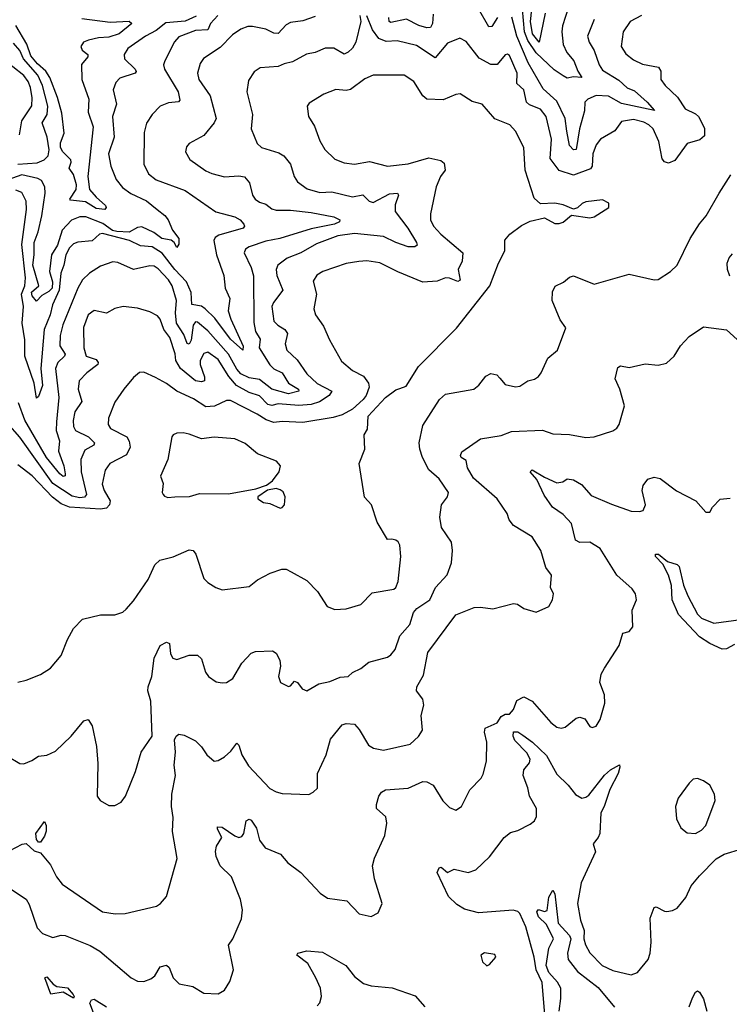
# Model space of a CAD drawing. Extents: x 1443846 to 1577407, y 839182 to 927291.
# Tile 272 of 535: x 1511734 to 1515169, y 852518 to 857284. Entities that reach past the tile are written whole.
import ezdxf

# ---------------------------------------------------------------- set-up
doc = ezdxf.new("R2010")
doc.units = 0

msp = doc.modelspace()

# ---------------------------------------------------------------- linework, layer by layer
at = {"layer": '0CON20XD'}
for points in [[(1514390.9, 857345), (1514361.4, 857255), (1514358.3, 857225), (1514365, 857164), (1514382.1, 857125), (1514416.6, 857085), (1514435.6, 857035.6), (1514455.8, 857005), (1514415, 857007.5), (1514385, 857000.9), (1514365, 857011.5), (1514321.4, 857041.4), (1514235, 857123.8), (1514193.6, 857183.6), (1514177.8, 857225), (1514167.8, 857335)], [(1512589.3, 857300.7), (1512535, 857276.6), (1512441.9, 857268.1), (1512395, 857231.1), (1512342.5, 857205), (1512257.5, 857145), (1512240.4, 857115), (1512241.3, 857095), (1512293.6, 857045), (1512297.3, 857032.7), (1512292.5, 857025), (1512219.3, 857000.7), (1512199.6, 856980.4), (1512187.5, 856945), (1512203.1, 856875), (1512183.5, 856815), (1512192.2, 856715), (1512163.5, 856635), (1512174.8, 856574.8), (1512201.2, 856511.2), (1512231.2, 856471.2), (1512272.8, 856442.8), (1512347.7, 856407.7), (1512399.4, 856365), (1512436.1, 856336.1), (1512452.5, 856315), (1512474.5, 856265), (1512504.5, 856225), (1512505, 856197.5), (1512495, 856181.2), (1512482.5, 856205), (1512467.3, 856217.3), (1512422.9, 856225), (1512384, 856254), (1512325, 856281.1), (1512305, 856278.1), (1512265, 856256.1), (1512205, 856259.1), (1512183.9, 856263.9), (1512136.8, 856296.8), (1512055, 856330.3), (1512025, 856330.4), (1511985, 856313.9), (1511939.7, 856265), (1511917.2, 856192.8), (1511887.9, 856145), (1511878.1, 856065), (1511893.4, 856015), (1511890.9, 855985), (1511875, 855968.1), (1511840.8, 855949.2), (1511815, 855921.9), (1511795, 855947.5), (1511791.4, 855965), (1511827.7, 855995), (1511797.6, 856095), (1511804.9, 856145), (1511804.5, 856205), (1511823.6, 856256.4), (1511842, 856335), (1511857.5, 856445), (1511855.7, 856475), (1511839.3, 856505), (1511822.7, 856515), (1511745, 856532.8), (1511625, 856491.4)], [(1513381.2, 857305), (1513386, 857275), (1513361.6, 857175), (1513345, 857145.5), (1513325, 857126.7), (1513305, 857117.7), (1513255, 857146.5), (1513213.7, 857146.3), (1513165, 857124.5), (1513122.9, 857117.1), (1513055, 857080), (1513015, 857071.1), (1512985, 857056.7), (1512898.9, 857051.1), (1512868.6, 857031.4), (1512841.1, 856988.9), (1512833.3, 856935), (1512861.4, 856825), (1512854.4, 856755), (1512884.2, 856685), (1512905, 856665.7), (1512988.9, 856638.9), (1513012.5, 856625), (1513044.4, 856585), (1513062.2, 856525), (1513079.4, 856499.4), (1513126, 856466), (1513186.7, 856446.7), (1513245, 856450.8), (1513345, 856426), (1513395, 856436.4), (1513426.3, 856406.3), (1513445, 856398.5), (1513525, 856441.3), (1513563.3, 856445), (1513568.1, 856435), (1513551.7, 856388.3), (1513551.9, 856355), (1513612.5, 856275), (1513655.5, 856205), (1513657.8, 856192.2), (1513646.3, 856183.7), (1513615, 856184.8), (1513555, 856204.8), (1513495, 856233.8), (1513355, 856249.6), (1513275, 856237.8), (1513170.9, 856199.1), (1513095, 856155.3), (1513029.6, 856130.4), (1512983.8, 856096.2), (1512976.6, 856075), (1512978.6, 856045), (1513008.2, 855975), (1512962.3, 855915), (1512954.7, 855895.3), (1512963.8, 855825), (1512983.5, 855805), (1513017.5, 855785), (1513030, 855765), (1513018.8, 855715), (1513028.2, 855685), (1513077.8, 855637.8), (1513125, 855568.9), (1513175, 855523.6), (1513245.6, 855485), (1513232.7, 855465), (1513185.3, 855434.7), (1513145, 855421), (1513085.9, 855415.9), (1512985, 855425.2), (1512955, 855416.8), (1512935, 855420.9), (1512895, 855463.6), (1512845, 855479.3), (1512783.4, 855513.4), (1512746.3, 855556.3), (1512695, 855639.5), (1512645, 855673.8), (1512625, 855668.9), (1512607.6, 855635), (1512607.7, 855615), (1512628.8, 855555), (1512628.9, 855535), (1512615, 855530.8), (1512585, 855535.2), (1512512.1, 855595), (1512490.2, 855635), (1512486.8, 855666.8), (1512461.2, 855745), (1512432.8, 855785), (1512414.6, 855834.6), (1512400.7, 855850.7), (1512365, 855869.4), (1512305, 855887.8), (1512235, 855896), (1512194.1, 855885.9), (1512155, 855864), (1512095, 855875.6), (1512065, 855855.8), (1512043.4, 855793.4), (1512044.2, 855695), (1512055.6, 855655), (1512105, 855639.1), (1512113.8, 855625), (1512112.5, 855615), (1512058.9, 855575), (1512022.7, 855535), (1512017.7, 855495), (1512035.3, 855435), (1512001.8, 855385), (1511993, 855343), (1511995.3, 855315), (1512005.2, 855295.2), (1512067.3, 855265), (1512097.1, 855235), (1512092.9, 855225), (1512050.1, 855199.9), (1512030, 855155), (1512031.6, 855095), (1512057.3, 854985), (1512048.1, 854971.9), (1512025, 854969.1), (1511988.2, 854978.2), (1511895, 855038.9), (1511735, 855262.7), (1511675, 855330.7)], [(1512693, 857305), (1512658.1, 857265), (1512645, 857234.2), (1512585, 857231.1), (1512505, 857201.3), (1512483.2, 857176.8), (1512436.4, 857085), (1512430.8, 857065), (1512434.8, 857044.8), (1512500.8, 856935), (1512508.9, 856895), (1512503.2, 856886.8), (1512455, 856881.4), (1512415, 856866), (1512375.5, 856825), (1512347.6, 856782.4), (1512337.4, 856737.4), (1512335.7, 856584.3), (1512358, 856538), (1512395, 856508.2), (1512535, 856457.5), (1512684.3, 856354.3), (1512775, 856330.3), (1512801.5, 856315), (1512820, 856295), (1512822.9, 856285), (1512815.4, 856274.6), (1512699, 856241), (1512680.7, 856229.3), (1512674.6, 856215.4), (1512686.2, 856145), (1512722.1, 856045), (1512729.2, 855985), (1512752.3, 855935), (1512744.2, 855875), (1512756.2, 855835), (1512816.2, 855703.8), (1512815, 855684.6), (1512755, 855737.6), (1512678.4, 855838.4), (1512632.5, 855885), (1512615, 855896.7), (1512567.1, 855905), (1512565, 855964.2), (1512541.6, 856015), (1512484.5, 856075), (1512424.2, 856154.2), (1512375, 856184.4), (1512319.5, 856189.5), (1512265.1, 856215.1), (1512135, 856248.4), (1512120, 856245), (1512085, 856214.1), (1512015, 856207.5), (1511995, 856198.5), (1511975, 856179.5), (1511957.9, 856145), (1511948.7, 856095), (1511933.2, 856056.8), (1511925.3, 855974.7), (1511893.2, 855903.2), (1511881.2, 855855), (1511852.2, 855785), (1511836.6, 855595), (1511845, 855512.5), (1511825, 855460), (1511815, 855452), (1511804.6, 855525), (1511758.4, 855655), (1511759, 855735), (1511746.7, 855815), (1511753.4, 855895), (1511742.5, 855955), (1511759.4, 855995), (1511762.8, 856035), (1511743.9, 856195), (1511767.1, 856365), (1511765.3, 856405), (1511745, 856446.9), (1511715, 856458.4)], [(1513165, 857299.1), (1513105, 857278.5), (1513045, 857271.2), (1513025, 857259.6), (1512985, 857216.8), (1512965, 857219.6), (1512925, 857238.8), (1512861.7, 857251.7), (1512839.3, 857250.7), (1512805, 857237.5), (1512765, 857211.5), (1512705, 857150), (1512624.6, 857095.4), (1512608.3, 857071.7), (1512595.7, 857025.7), (1512601.9, 856995), (1512656.4, 856915), (1512685.4, 856805), (1512675.6, 856785), (1512625, 856724), (1512555, 856684), (1512541.3, 856668.7), (1512536.1, 856643.9), (1512557.4, 856607.4), (1512635, 856551.8), (1512665, 856539.1), (1512725, 856523.1), (1512795, 856528.4), (1512822.7, 856522.7), (1512846.2, 856495), (1512861.1, 856435), (1512874.3, 856415), (1512895, 856400.6), (1512925, 856391.1), (1512955, 856368.4), (1512975, 856362.4), (1513045, 856362.1), (1513145, 856351.1), (1513255, 856329.6), (1513284.2, 856315), (1513282.5, 856305), (1513258, 856295), (1513145, 856271.1), (1512993.5, 856225), (1512925, 856212.2), (1512844.3, 856185), (1512826.7, 856173.3), (1512821.5, 856155), (1512854.5, 856084.5), (1512866.4, 856043.6), (1512867.8, 855817.8), (1512875.2, 855775), (1512897.7, 855737.7), (1512894.1, 855695), (1512945, 855612.5), (1512965, 855593.4), (1513005.1, 855575.1), (1513034.9, 855524.9), (1513084.5, 855495), (1513085.6, 855485), (1513035, 855472.2), (1512955.6, 855495), (1512895, 855542), (1512845, 855550.5), (1512805, 855570.2), (1512785, 855592.8), (1512744.5, 855665), (1512645, 855778.1), (1512595, 855819.6), (1512585, 855820.9), (1512574.4, 855805.6), (1512565, 855733.1), (1512555, 855713.3), (1512545, 855717.1), (1512529.3, 855759.3), (1512492.8, 855815), (1512488.5, 855865), (1512493, 855925), (1512472.5, 855995), (1512455, 856025.3), (1512405, 856077.5), (1512385, 856090.4), (1512365, 856092.9), (1512285, 856074.6), (1512209.1, 856109.1), (1512185, 856112.5), (1512125, 856090.4), (1512072.6, 856057.4), (1512039.1, 856025), (1512015.3, 855985), (1511943, 855807), (1511929.8, 855755), (1511928.3, 855705), (1511953.9, 855665), (1511951.8, 855655), (1511919.2, 855625), (1511908.1, 855595), (1511923.3, 855455), (1511912.2, 855337.8), (1511910.9, 855295), (1511926.8, 855245), (1511921.7, 855195), (1511948.4, 855125), (1511954.6, 855085.4), (1511953.6, 855076.4), (1511945, 855073.3), (1511927.9, 855085), (1511863.8, 855165), (1511759.1, 855345), (1511728.8, 855428.8)], [(1514745, 857304.5), (1514688.9, 857275), (1514655.4, 857225), (1514645.4, 857155), (1514668.1, 857118.1), (1514705, 857090), (1514748.8, 857068.8), (1514827.1, 857055), (1514837.5, 857035), (1514838.6, 856995), (1514859.4, 856965), (1514919, 856909), (1514955, 856851.8), (1515005, 856828.5), (1515020.5, 856815), (1515049.2, 856759.2), (1515048.8, 856721.2), (1515027.2, 856702.8), (1514965, 856685.5), (1514905, 856601.9), (1514875, 856590), (1514855, 856595.8), (1514845, 856610), (1514828.7, 856695), (1514800, 856755), (1514780, 856775), (1514755, 856788), (1514705, 856800.8), (1514648.2, 856791.8), (1514615, 856745.7), (1514546, 856705), (1514525, 856678), (1514509.2, 856635), (1514505.9, 856575), (1514498, 856562), (1514415, 856531.5), (1514345, 856554), (1514302.8, 856612.8), (1514308.9, 856705), (1514282.4, 856815), (1514255, 856851.1), (1514202.5, 856872.5), (1514187.8, 856885), (1514174.5, 856944.5), (1514141.1, 856975), (1514142.2, 857025), (1514105, 857111.4), (1514095, 857117.1), (1514085, 857114.3), (1514045, 857067.5), (1514015, 857067.3), (1513957.7, 857097.7), (1513895, 857178.1), (1513865, 857194.4), (1513805, 857169.6), (1513745, 857098.6), (1513655, 857158.4), (1513561.1, 857181.1), (1513508, 857178), (1513472.6, 857192.6), (1513441.5, 857235), (1513415, 857302.5)], [(1513735, 857310), (1513732.5, 857265), (1513723.1, 857246.9), (1513705, 857245.2), (1513666, 857256), (1513607.1, 857287.1), (1513531, 857271), (1513523.4, 857275), (1513521.6, 857295)], [(1514047.3, 857295), (1514019.4, 857250.6), (1514005, 857248.9), (1513955, 857337.1)], [(1514514.5, 857285), (1514482.9, 857205), (1514490.7, 857175), (1514515.5, 857135.5), (1514540, 857065), (1514555, 857039.6), (1514635, 856991.1), (1514675, 856954.1), (1514709.9, 856939.9), (1514772.2, 856885), (1514806.7, 856845), (1514647.7, 856877.7), (1514585, 856914.6), (1514525, 856917), (1514485, 856899.4), (1514470.7, 856885), (1514467.7, 856842.3), (1514444.5, 856755), (1514427.8, 856655), (1514415, 856653.5), (1514395.9, 856675), (1514383.5, 856745), (1514374.1, 856805), (1514335, 856889.2), (1514269, 856949), (1514196.1, 857075), (1514140.7, 857205), (1514116.4, 857296.4)], [(1514278.6, 857315), (1514248.8, 857175), (1514216, 857215), (1514206.9, 857275), (1514213.7, 857335)], [(1512035, 857289.1), (1512171.7, 857271.7), (1512265, 857276.4), (1512277.8, 857265), (1512215, 857215.3), (1512165, 857199.5), (1512115, 857196.1), (1512067.8, 857185), (1512043.6, 857175), (1512029.6, 857155), (1512036.8, 857136.8), (1512064.4, 857115), (1512064.5, 857105), (1512033.4, 857066.6), (1512034.3, 856995), (1512069.1, 856899.1), (1512065.8, 856835.8), (1512089.7, 856765), (1512064.6, 856524.6), (1512071.5, 856461.5), (1512104.1, 856424.1), (1512150, 856385), (1512152.5, 856375), (1512146.2, 856365), (1512105, 856370.5), (1512052.9, 856402.9), (1511980, 856410), (1511977.1, 856415), (1512008.2, 856461.8), (1512009, 856485), (1511995, 856534.4), (1511973.5, 856565), (1511984.2, 856595), (1511981.7, 856605), (1511943.8, 856643.8), (1511932.1, 856665), (1511931.6, 856688.4), (1511949.4, 856735), (1511938.1, 856831.9), (1511917.6, 856907.6), (1511879.9, 857005), (1511860.7, 857035), (1511820.4, 857070.4), (1511788.9, 857108.9), (1511768.5, 857165), (1511715.6, 857255.6)], [(1511725.6, 856584.4), (1511818.1, 856591.9), (1511853.5, 856605), (1511872.7, 856625), (1511876.7, 856653.3), (1511866.9, 856715), (1511843.5, 856785), (1511867.7, 856825), (1511871.1, 856865), (1511844.6, 856965), (1511822.5, 857015), (1511751.9, 857095), (1511735, 857135.3), (1511705, 857170.3)], [(1511733.9, 856726.1), (1511744.8, 856795.2), (1511793.7, 856866.3), (1511794.8, 856905), (1511786.1, 856955), (1511774.6, 856984.6), (1511753.9, 857013.9), (1511648, 857098)], [(1513575, 855498.2), (1513605, 855509.2), (1513664.6, 855605.4), (1513849.5, 855790.5), (1514010.8, 855995), (1514052, 856105), (1514082.5, 856165), (1514082.7, 856217.3), (1514106.2, 856245), (1514162.8, 856287.2), (1514205, 856309.2), (1514275, 856324.4), (1514325, 856297.1), (1514345, 856296.9), (1514365, 856304.2), (1514405, 856337.5), (1514494.4, 856324.4), (1514515, 856328.9), (1514585.8, 856375), (1514585.8, 856395.8), (1514555, 856411.9), (1514475, 856402.5), (1514456.7, 856395), (1514435, 856373.3), (1514415, 856367.5), (1514365, 856388), (1514325, 856396.2), (1514255, 856392), (1514225, 856420), (1514181.5, 856555), (1514175.5, 856665), (1514134.3, 856745), (1514107.5, 856775), (1514035, 856804.4), (1513973.8, 856875), (1513925, 856888.6), (1513865.8, 856925.8), (1513845, 856922.5), (1513785, 856895.5), (1513705, 856899.5), (1513685, 856915.7), (1513642.5, 856985), (1513596.1, 857016.1), (1513444.6, 857015.4), (1513405, 856997.5), (1513335, 856946.5), (1513315, 856940.9), (1513264.5, 856945.5), (1513206.3, 856923.7), (1513135, 856880), (1513126.2, 856865), (1513132.5, 856815), (1513161.7, 856768.3), (1513187.4, 856697.4), (1513211.4, 856655), (1513259.3, 856609.3), (1513305, 856591.1), (1513355, 856584.4), (1513427.4, 856597.4), (1513515, 856575.5), (1513615, 856586), (1513715, 856614.7), (1513772.4, 856602.4), (1513789.6, 856589.6), (1513794.5, 856555), (1513772.1, 856525), (1513750.8, 856475), (1513722.9, 856345), (1513723.1, 856315), (1513736.9, 856285), (1513772.2, 856245), (1513879.2, 856155), (1513875.6, 856115), (1513857.5, 856075), (1513866.4, 856023.6), (1513855, 856016.4), (1513815, 856032.9), (1513796.1, 856033.9), (1513755, 856017.5), (1513685, 856013.1), (1513565, 856063.5), (1513476.9, 856106.9), (1513415, 856116.2), (1513376.3, 856113.7), (1513315, 856103.5), (1513201.2, 856065), (1513173.1, 856046.9), (1513155, 856017.5), (1513171.8, 855955), (1513158.5, 855885), (1513165.5, 855855), (1513205, 855800.8), (1513233.9, 855733.9), (1513291.7, 855631.7), (1513346, 855585), (1513398.3, 855558.3), (1513422.2, 855525), (1513425.5, 855504.5), (1513412.2, 855465), (1513397.5, 855445), (1513345, 855398.8), (1513295, 855371.2), (1513251.2, 855358.8), (1513105.2, 855334.8), (1513005, 855339.5), (1512965, 855333.6), (1512926.9, 855346.9), (1512884.1, 855374.1), (1512755, 855440), (1512735, 855440.4), (1512677.5, 855412.5), (1512635, 855410.7), (1512575, 855448.7), (1512495, 855485.4), (1512445, 855522.9), (1512392.2, 855552.2), (1512335, 855577.1), (1512315, 855576), (1512285, 855552), (1512237.8, 855495), (1512195, 855432), (1512163.9, 855355), (1512163.1, 855325), (1512173.5, 855305), (1512252.3, 855265), (1512264, 855244), (1512269.2, 855215), (1512252, 855178), (1512170.6, 855135), (1512147.3, 855102.7), (1512134.1, 855035), (1512142.9, 855005), (1512171.9, 854955), (1512169.6, 854935), (1512155, 854920), (1512125.2, 854914.8), (1511975, 854924.2), (1511935, 854940.5), (1511892.3, 854972.3), (1511795, 855075.9), (1511725, 855129.4)], [(1511675, 853719.2), (1511735, 853684), (1511755, 853682), (1511792.7, 853697.3), (1511825, 853719.2), (1511865, 853724.2), (1511907.3, 853742.7), (1511984, 853815), (1512045, 853890), (1512065, 853896.7), (1512084.3, 853865), (1512105.6, 853765), (1512113.2, 853683.2), (1512110, 853525), (1512124.4, 853504.4), (1512165, 853480), (1512195, 853480), (1512225, 853496), (1512245.8, 853525), (1512295.5, 853644.5), (1512322, 853738), (1512375.6, 853815), (1512368.5, 853985), (1512354.7, 854034.7), (1512355.5, 854055), (1512374.1, 854105), (1512385, 854193.8), (1512415, 854253.8), (1512445, 854271.2), (1512460, 854265), (1512463.9, 854213.9), (1512475, 854193.3), (1512495, 854186.7), (1512555, 854207.5), (1512595, 854208), (1512615, 854190), (1512634.4, 854125), (1512647.5, 854105), (1512685, 854079.2), (1512715, 854074), (1512735, 854076.2), (1512765.5, 854094.5), (1512810.2, 854169.8), (1512855, 854217.1), (1512875, 854226), (1512958.3, 854228.3), (1512975, 854218), (1512993.5, 854183.5), (1512996.7, 854155), (1512987.5, 854105), (1512996.7, 854075), (1513035, 854056.2), (1513045, 854058.8), (1513065, 854082), (1513079.2, 854075), (1513102, 854045), (1513125, 854034.4), (1513181.8, 854068.2), (1513235, 854079.7), (1513285, 854101), (1513323.8, 854105), (1513345, 854124.3), (1513386.2, 854143.8), (1513425, 854173.3), (1513515, 854197.8), (1513530.8, 854209.2), (1513552.1, 854235), (1513575, 854300.6), (1513623.4, 854356.6), (1513640, 854415), (1513656, 854434), (1513720, 854475), (1513747.5, 854535), (1513803.2, 854596.8), (1513824.3, 854655), (1513828.6, 854715), (1513824.2, 854755), (1513776.2, 854825), (1513767.5, 854875), (1513775.8, 854935), (1513805.5, 854974.5), (1513810.8, 854995), (1513765, 855060.8), (1513714.4, 855105), (1513684.6, 855164.6), (1513670.6, 855205), (1513667.8, 855235), (1513685, 855318.8), (1513766.7, 855445), (1513795, 855470.6), (1513933.3, 855495), (1513957.5, 855515), (1513991.3, 855558.7), (1514015, 855572), (1514043.3, 855565), (1514058.9, 855548.9), (1514085, 855518.8), (1514135, 855506.2), (1514155, 855510), (1514194.4, 855535.6), (1514225.6, 855544.4), (1514245, 855556.2), (1514258.8, 855575), (1514291.2, 855645), (1514337.5, 855685), (1514377.3, 855792.7), (1514350.7, 855830.7), (1514312.5, 855925), (1514313.4, 855966.6), (1514325.8, 855994.2), (1514367, 856013), (1514395, 856038), (1514415, 856044.2), (1514515, 856004.4), (1514685, 856051.5), (1514805, 856024.3), (1514825, 856025.8), (1514885, 856065.8), (1514917.1, 856095), (1514980.6, 856225), (1515024.6, 856295.4), (1515057.1, 856335), (1515120, 856445), (1515176.8, 856533.2)], [(1515172.7, 856042.7), (1515160.5, 856075), (1515158.9, 856105), (1515168, 856132), (1515185, 856150)], [(1511685, 853260), (1511746.9, 853293.1), (1511765, 853296.5), (1511805, 853260), (1511835, 853251.2), (1511883.2, 853193.2), (1511912, 853135), (1511939.1, 853099.1), (1512135, 852965.8), (1512195.8, 852955.8), (1512245, 852956.9), (1512396.6, 852993.4), (1512416, 853005), (1512445, 853040), (1512495.8, 853224.2), (1512473.4, 853353.4), (1512477.4, 853422.6), (1512469.2, 853475), (1512470.7, 853535), (1512487.7, 853625), (1512482.7, 853675), (1512488.2, 853738.2), (1512482.9, 853797.1), (1512491.1, 853815), (1512505, 853824.6), (1512530.9, 853820.9), (1512585, 853793.5), (1512614.1, 853764.1), (1512640, 853725), (1512675, 853694), (1512695, 853697.5), (1512725.8, 853715), (1512756.9, 853743.1), (1512785, 853781.2), (1512795, 853772.5), (1512809.5, 853725), (1512841.5, 853671.5), (1512945, 853563.1), (1512975, 853545.6), (1513005, 853537.5), (1513133.6, 853533.6), (1513155, 853543.8), (1513175.6, 853564.4), (1513175.8, 853635), (1513218.5, 853725), (1513238.5, 853801.5), (1513295, 853871.2), (1513315, 853877.5), (1513355, 853873.8), (1513377.6, 853847.6), (1513422.4, 853772.4), (1513446.8, 853756.8), (1513495, 853747.5), (1513625, 853776.7), (1513665, 853814), (1513684.3, 853845), (1513678.1, 853915), (1513690, 853965), (1513685.6, 853995), (1513654.6, 854034.6), (1513656.5, 854055), (1513689.4, 854110.6), (1513710.1, 854219.9), (1513845, 854403.5), (1513935, 854438.5), (1513965, 854440.8), (1514025, 854432.2), (1514125, 854457.1), (1514144.2, 854454.2), (1514175, 854434), (1514235, 854416), (1514295, 854444), (1514314, 854475), (1514318, 854505), (1514304.2, 854535.8), (1514308.8, 854595), (1514281.8, 854631.8), (1514256.5, 854715), (1514215, 854780.5), (1514124.5, 854835), (1514103.6, 854863.6), (1514094, 854894), (1514045.3, 854965.3), (1513930.5, 855065), (1513902.5, 855115), (1513895, 855150), (1513871.5, 855165), (1513867.5, 855175), (1513875, 855191.4), (1513965, 855254.4), (1514065, 855270.9), (1514115, 855290), (1514265, 855297.3), (1514315, 855279.2), (1514395.6, 855275.6), (1514475, 855260.8), (1514515, 855264), (1514605, 855293.8), (1514625, 855306.7), (1514636, 855325), (1514661.9, 855415), (1514640, 855495), (1514617.5, 855545), (1514629.5, 855600.5), (1514642, 855608), (1514685, 855600), (1514762.3, 855617.7), (1514825, 855611.9), (1514865, 855621.2), (1514902.5, 855655), (1514933.3, 855705), (1514975, 855750), (1515045, 855796.7), (1515155, 855783.3), (1515225, 855720)], [(1511725, 854077.5), (1511765, 854086.2), (1511835.6, 854114.4), (1511883.8, 854145), (1511934.4, 854205.6), (1511966.1, 854283.9), (1511995, 854336.2), (1512037.7, 854382.3), (1512125, 854403.8), (1512195, 854403.3), (1512233.9, 854416.1), (1512250.3, 854429.7), (1512285, 854470), (1512356, 854574), (1512388.1, 854645), (1512413.1, 854666.9), (1512476.7, 854683.3), (1512555, 854716.9), (1512574.2, 854714.2), (1512586.6, 854696.6), (1512625, 854578.8), (1512645, 854558.8), (1512683.3, 854535), (1512715, 854524), (1512845, 854540), (1512885, 854572.5), (1512946.2, 854605), (1513003.9, 854623.9), (1513025, 854624.2), (1513048.3, 854611.7), (1513125, 854569.2), (1513176.2, 854516.2), (1513223.1, 854443.1), (1513259.2, 854429.2), (1513315, 854431.6), (1513385, 854453.5), (1513441.2, 854508.8), (1513545, 854527.3), (1513555.3, 854535), (1513566.2, 854565), (1513579.5, 854685), (1513575, 854740), (1513566.9, 854756.9), (1513555, 854764), (1513535, 854770), (1513515, 854767.5), (1513465, 854851.2), (1513436.5, 854935), (1513402.6, 854972.6), (1513377.5, 855135), (1513404.4, 855205.6), (1513401.4, 855275), (1513418.7, 855301.3), (1513420.8, 855365), (1513505, 855454.5), (1513555, 855492.7), (1513575, 855498.2)], [(1512451.7, 854971.7), (1512485, 854974), (1512556.4, 854976.4), (1512605, 854990), (1512745, 854988.2), (1512877.8, 855012.2), (1512928.7, 855031.3), (1512957.8, 855052.2), (1512990.6, 855095), (1512997.5, 855125), (1512977.3, 855147.3), (1512885, 855183.1), (1512825, 855233.1), (1512775, 855254.5), (1512675, 855263.6), (1512615, 855254.3), (1512555, 855277.8), (1512525, 855284.3), (1512495, 855282.5), (1512476.7, 855275), (1512470, 855265), (1512450.8, 855155), (1512416, 855075), (1512428.8, 855038.8), (1512424.4, 854995), (1512428.8, 854985), (1512435, 854976.7), (1512451.7, 854971.7)], [(1513685, 853595.7), (1513705, 853594.4), (1513735, 853578.6), (1513782.4, 853502.4), (1513815, 853470), (1513845, 853458), (1513873.3, 853475), (1513913.8, 853556.2), (1513967.5, 853612.5), (1513978, 853632), (1513993.3, 853695), (1513995.9, 853785.9), (1513984.6, 853835), (1513987.5, 853855), (1514045, 853880), (1514065, 853911.2), (1514085, 853922), (1514105, 853922.5), (1514125, 853944.2), (1514141.2, 853988.8), (1514175, 854005.8), (1514215, 853985.8), (1514305, 853881.4), (1514335, 853858.6), (1514355, 853854.3), (1514375, 853859.2), (1514427.9, 853902.1), (1514445, 853907.5), (1514469.3, 853899.3), (1514495, 853862), (1514505, 853858), (1514525, 853864.3), (1514545, 853896.2), (1514567.3, 853975), (1514565.4, 854015), (1514542.5, 854075), (1514548.9, 854115), (1514565.6, 854145), (1514635.8, 854255), (1514653.3, 854315), (1514685, 854322.5), (1514702.5, 854345), (1514698.6, 854425), (1514720, 854475), (1514715.6, 854505), (1514699.1, 854529.1), (1514625.3, 854595.3), (1514544.7, 854724.7), (1514495, 854755.5), (1514445, 854753.6), (1514424.6, 854764.6), (1514405.7, 854845), (1514365, 854889.4), (1514314, 854924), (1514272.6, 854982.6), (1514237.4, 855057.4), (1514204.6, 855095.4), (1514215.8, 855105), (1514275, 855068.9), (1514335, 855042), (1514363.9, 855046.1), (1514385, 855061.2), (1514415, 855057.1), (1514454.5, 855034.5), (1514500.8, 854980.8), (1514599.2, 854939.2), (1514695, 854904.2), (1514735, 854902.5), (1514752.1, 854907.9), (1514763.3, 854935), (1514746.9, 855005), (1514751.7, 855028.3), (1514775, 855060), (1514805, 855070), (1514835, 855063.3), (1514913, 855003), (1515007.5, 854955), (1515055, 854900), (1515075, 854900), (1515087.5, 854925), (1515125, 854962.5), (1515173, 854967)], [(1512995, 854920), (1513005, 854922.5), (1513016.7, 854935), (1513020, 854975), (1513009.1, 854999.1), (1512995, 855008.8), (1512975, 855014), (1512934, 855006), (1512887.5, 854975), (1512887.5, 854965), (1512915, 854946.7), (1512945, 854941.2), (1512995, 854920)], [(1515195, 854258.9), (1515155, 854238.2), (1515135, 854237.6), (1515075, 854264), (1515025, 854296.7), (1514924.2, 854405), (1514892.7, 854475), (1514889, 854545), (1514874.5, 854595), (1514848.3, 854648.3), (1514812.7, 854685), (1514812.6, 854697.4), (1514826.9, 854696.9), (1514870.8, 854660.8), (1514916.2, 854646.2), (1514926.2, 854636.2), (1514947.1, 854547.1), (1514968.1, 854495), (1515015, 854406.9), (1515035, 854386.7), (1515095, 854362.2), (1515225, 854379.7)], [(1514276.9, 852466.9), (1514263.3, 852623.3), (1514234.2, 852685), (1514225.2, 852745), (1514185, 852892.5), (1514155, 852957.3), (1514145, 852966.8), (1514123.1, 852973.1), (1513955, 852960.4), (1513887.4, 852977.4), (1513850.5, 853000.5), (1513809.6, 853039.6), (1513755.6, 853155), (1513765, 853178.8), (1513775, 853181.2), (1513805, 853156.2), (1513838, 853172), (1513905, 853155.8), (1513942.1, 853167.9), (1514008.8, 853231.2), (1514078.8, 853325), (1514110.7, 853349.3), (1514145, 853358.9), (1514205, 853390), (1514225.6, 853405), (1514236.7, 853426.7), (1514235.5, 853465), (1514202.5, 853525), (1514194.2, 853565), (1514171.1, 853625), (1514175, 853653.3), (1514202.7, 853687.3), (1514205.7, 853705), (1514189.4, 853735), (1514130.8, 853795), (1514122.4, 853815), (1514125, 853836.5), (1514145, 853836.6), (1514170.3, 853820.3), (1514216.5, 853786.5), (1514285, 853721.5), (1514335, 853631.8), (1514389.1, 853579.1), (1514425, 853534), (1514455, 853516), (1514475, 853520), (1514489.3, 853530.7), (1514565, 853626.2), (1514595, 853653.3), (1514637.5, 853677.5), (1514640, 853665), (1514632, 853635), (1514591.8, 853558.2), (1514564.3, 853475), (1514548.1, 853445), (1514542, 853345), (1514535, 853325.7), (1514511.1, 853295), (1514521.1, 853255), (1514490.8, 853189.2), (1514451.5, 853105), (1514433.9, 853006.1), (1514448.8, 852925), (1514467.1, 852875), (1514465.4, 852835), (1514473.2, 852805), (1514495, 852767.5), (1514554.5, 852705), (1514605, 852681.8), (1514695, 852660.8), (1514725, 852671.2), (1514776.2, 852735), (1514785.8, 852765), (1514790.9, 852819.1), (1514786.7, 852935), (1514805, 852986.2), (1514815, 852990), (1514855, 852968), (1514867.3, 852967.3), (1514895, 852971.4), (1514917.6, 852982.4), (1514958.5, 853035), (1514985, 853090.6), (1515025, 853140), (1515105, 853221.5), (1515144.8, 853245.2), (1515230, 853270)], [(1511669.9, 853089.9), (1511765, 853026.2), (1511780.9, 853000.9), (1511818.3, 852888.3), (1511845, 852860), (1511895, 852840.6), (1511935, 852852.9), (1511955, 852850), (1512075, 852801.5), (1512121.9, 852775), (1512274, 852645), (1512305, 852629.5), (1512335, 852628.2), (1512369.6, 852640.4), (1512388.1, 852655), (1512415, 852698.6), (1512445, 852706.9), (1512458.6, 852695), (1512476.9, 852645), (1512506.4, 852616.4), (1512573.2, 852603.2), (1512625, 852570.8), (1512695, 852568.8), (1512725, 852586.2), (1512751.7, 852628.3), (1512768.8, 852685), (1512745.8, 852804.2), (1512765.8, 852835), (1512807.9, 852932.1), (1512813.5, 852975), (1512802.8, 853025), (1512760, 853135), (1512705, 853188.6), (1512685, 853233.3), (1512682.1, 853257.9), (1512687.3, 853282.7), (1512712, 853325), (1512691.9, 853365), (1512692.6, 853377.4), (1512715, 853374.4), (1512776.4, 853333.6), (1512795, 853325.7), (1512809.5, 853330.5), (1512818.5, 853345), (1512830.4, 853405), (1512845, 853413.6), (1512855, 853409.5), (1512880.3, 853370.3), (1512895, 853312.9), (1512921.8, 853275), (1512997.1, 853245), (1513033, 853203), (1513096, 853155), (1513188.8, 853055), (1513225, 853030.8), (1513317.7, 853017.7), (1513377.5, 852955), (1513435, 852943.3), (1513469.5, 852960.5), (1513488.8, 853005), (1513452.2, 853125), (1513442.7, 853187.3), (1513451.4, 853225), (1513501.4, 853335), (1513512, 853395), (1513506.2, 853425), (1513462, 853465), (1513461.2, 853485), (1513472, 853525), (1513486.2, 853545), (1513504.6, 853555.4), (1513615, 853563.6), (1513685, 853595.7)], [(1515005, 853344.3), (1515035, 853360.8), (1515056.4, 853383.6), (1515100.8, 853505), (1515097.1, 853535), (1515075, 853578.8), (1515045, 853600), (1515015, 853611.2), (1514995, 853606.7), (1514975, 853587.5), (1514922, 853515), (1514909.2, 853475), (1514914.2, 853415), (1514935, 853371.2), (1514965, 853348), (1515005, 853344.3)], [(1511835, 853302), (1511825, 853303.3), (1511816.2, 853316.2), (1511812.7, 853345), (1511855, 853403.3), (1511862.9, 853382.9), (1511862.1, 853355), (1511855, 853330.8), (1511835, 853302)], [(1514345.5, 852484.5), (1514354.3, 852545), (1514354.1, 852595), (1514337, 852625), (1514295, 852671.5), (1514282.4, 852705), (1514295, 852788.6), (1514319.1, 852835), (1514284.4, 852904.4), (1514245, 852940.5), (1514238.2, 852965), (1514245, 852976.5), (1514275, 852966.9), (1514287.5, 852972.5), (1514295, 853036.2), (1514315, 853070), (1514325, 853052.5), (1514341, 852911), (1514395, 852851.4), (1514402.9, 852835), (1514386.7, 852765), (1514389.6, 852735), (1514435, 852676.9), (1514535, 852598.5), (1514613.3, 852503.3)], [(1513175, 852510.8), (1513186.7, 852525), (1513195.4, 852554.6), (1513190.9, 852595), (1513168.5, 852645), (1513128.6, 852715), (1513075.8, 852755), (1513081.2, 852765), (1513125, 852776.8), (1513199.8, 852769.8), (1513313.5, 852705), (1513355, 852652.2), (1513398.3, 852618.3), (1513435, 852607.8), (1513537.9, 852597.9), (1513648.3, 852558.3), (1513695.8, 852505.8)], [(1513995, 852703.3), (1514009.3, 852710.7), (1514038.8, 852745), (1514035, 852758.8), (1513985, 852766), (1513966.7, 852755), (1513975, 852722.5), (1513995, 852703.3)], [(1511995, 852548), (1511945, 852575.6), (1511885, 852567.1), (1511856, 852645), (1511865, 852650.6), (1511895.8, 852615.8), (1511914, 852604), (1511965, 852597.9), (1511993.3, 852565), (1511998.5, 852555), (1511995, 852548)], [(1514974.4, 852505), (1514990.4, 852549.6), (1515005, 852576.7), (1515015, 852583.3), (1515025, 852576.7), (1515044.4, 852544.4), (1515060, 852485)], [(1512121.8, 852395), (1512073.4, 852523.4), (1512081.1, 852538.9), (1512095, 852542.9), (1512154, 852505)]]:
    msp.add_lwpolyline(points, dxfattribs=at)

doc.saveas('drawing.dxf')
